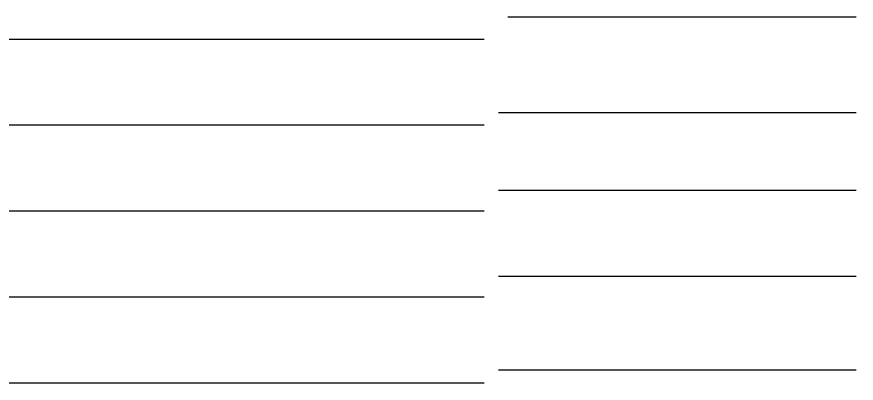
# Model space of a CAD drawing. Extents: x -6.2 to 37.4, y 0.2 to 22.2.
# Drawn here: x 5.67 to 8.602, y 11.469 to 12.748 of the extents above; entities that cross this region are included whole.
import ezdxf

# ---------------------------------------------------------------- set-up
doc = ezdxf.new("R2010")
doc.units = 0
doc.layers.add('SH_Data', color=7, linetype='Continuous')

msp = doc.modelspace()

# ---------------------------------------------------------------- linework, layer by layer
at = {"layer": 'SH_Data'}
for p, q in [((7.3846, 12.7479), (8.6019, 12.7479)), ((7.3019, 12.6692), (4.0956, 12.6692)), ((8.6019, 12.4133), (7.3519, 12.4133)), ((7.3019, 12.3692), (3.5914, 12.3692)), ((8.6019, 12.1416), (7.3519, 12.1416)), ((7.3019, 12.0692), (3.2211, 12.0692)), ((8.6019, 11.8416), (7.3519, 11.8416)), ((7.3019, 11.7692), (2.9307, 11.7692)), ((8.6019, 11.5149), (7.3519, 11.5149)), ((7.3019, 11.4692), (4.3471, 11.4692))]:
    msp.add_line(p, q, dxfattribs=at)

doc.saveas('drawing.dxf')
